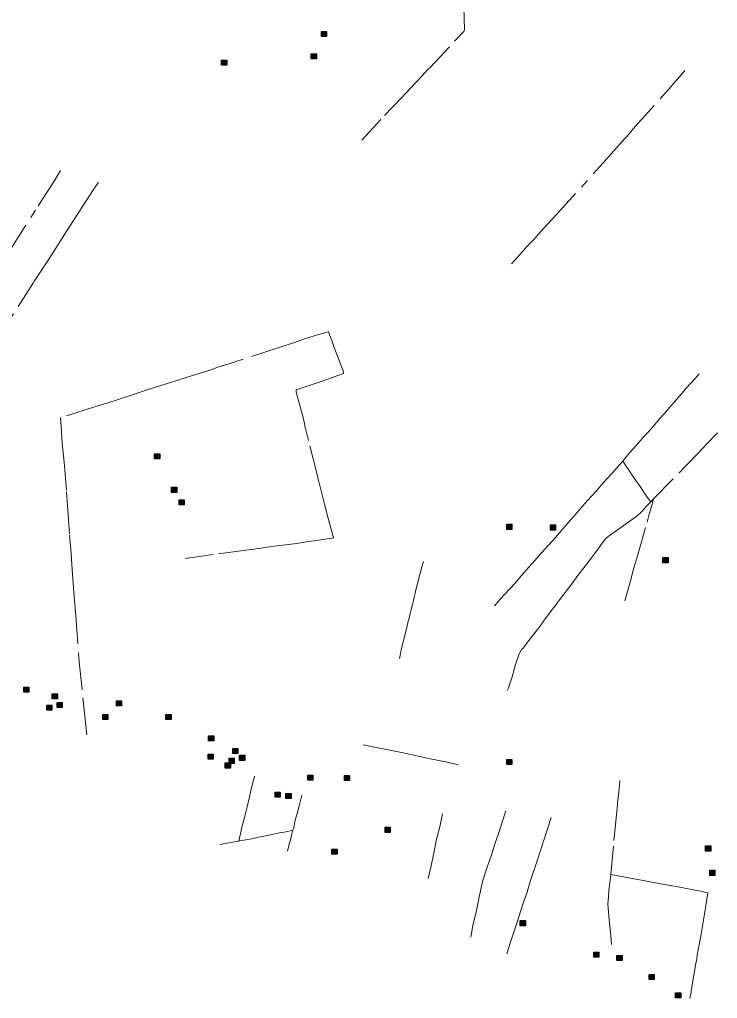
# Model space of a CAD drawing. Extents: x 393.5 to 446.9, y 8064.8 to 8120.4.
# Drawn here: x 438.96 to 446.87, y 8075.1 to 8086.18 of the extents above; entities that cross this region are included whole.
import ezdxf

# ---------------------------------------------------------------- set-up
doc = ezdxf.new("R2010")
doc.units = 0
doc.header["$LTSCALE"] = 0.064
doc.linetypes.add('DOT_DASHED', pattern=[7.7, 5, -1.2, 0.3, -1.2])
doc.layers.add('2', color=7, linetype='Continuous', lineweight=25)
doc.layers.add('22', color=7, linetype='DOT_DASHED', lineweight=13)

msp = doc.modelspace()

# ---------------------------------------------------------------- hatches: boundary and pattern name
at = {"layer": '2'}
for points in [[(442.3803, 8086.0481), (442.4383, 8086.0481), (442.4383, 8085.9901), (442.3803, 8085.9901)], [(441.2485, 8085.7241), (441.3065, 8085.7241), (441.3065, 8085.6661), (441.2485, 8085.6661)], [(442.2645, 8085.7944), (442.3225, 8085.7944), (442.3225, 8085.7364), (442.2645, 8085.7364)], [(440.4889, 8081.2635), (440.5469, 8081.2635), (440.5469, 8081.2055), (440.4889, 8081.2055)], [(440.6814, 8080.8847), (440.7394, 8080.8847), (440.7394, 8080.8267), (440.6814, 8080.8267)], [(440.7659, 8080.7443), (440.8239, 8080.7443), (440.8239, 8080.6863), (440.7659, 8080.6863)], [(444.4797, 8080.4655), (444.5377, 8080.4655), (444.5377, 8080.4075), (444.4797, 8080.4075)], [(444.9745, 8080.4582), (445.0325, 8080.4582), (445.0325, 8080.4002), (444.9745, 8080.4002)], [(446.2506, 8080.0881), (446.3086, 8080.0881), (446.3086, 8080.0301), (446.2506, 8080.0301)], [(439.0045, 8078.6224), (439.0625, 8078.6224), (439.0625, 8078.5644), (439.0045, 8078.5644)], [(439.3282, 8078.5457), (439.3862, 8078.5457), (439.3862, 8078.4877), (439.3282, 8078.4877)], [(439.2666, 8078.4177), (439.3246, 8078.4177), (439.3246, 8078.3597), (439.2666, 8078.3597)], [(439.3842, 8078.4484), (439.4422, 8078.4484), (439.4422, 8078.3904), (439.3842, 8078.3904)], [(440.0552, 8078.4666), (440.1132, 8078.4666), (440.1132, 8078.4086), (440.0552, 8078.4086)], [(439.901, 8078.3125), (439.959, 8078.3125), (439.959, 8078.2545), (439.901, 8078.2545)], [(440.6166, 8078.3122), (440.6746, 8078.3122), (440.6746, 8078.2542), (440.6166, 8078.2542)], [(441.1002, 8078.0702), (441.1582, 8078.0702), (441.1582, 8078.0122), (441.1002, 8078.0122)], [(441.0939, 8077.8636), (441.1519, 8077.8636), (441.1519, 8077.8056), (441.0939, 8077.8056)], [(441.3748, 8077.9271), (441.4328, 8077.9271), (441.4328, 8077.8691), (441.3748, 8077.8691)], [(441.4521, 8077.85), (441.5101, 8077.85), (441.5101, 8077.792), (441.4521, 8077.792)], [(441.2895, 8077.7624), (441.3475, 8077.7624), (441.3475, 8077.7044), (441.2895, 8077.7044)], [(441.3326, 8077.8148), (441.3906, 8077.8148), (441.3906, 8077.7568), (441.3326, 8077.7568)], [(444.4812, 8077.8025), (444.5392, 8077.8025), (444.5392, 8077.7445), (444.4812, 8077.7445)], [(442.2237, 8077.6246), (442.2817, 8077.6246), (442.2817, 8077.5666), (442.2237, 8077.5666)], [(442.639, 8077.6214), (442.697, 8077.6214), (442.697, 8077.5634), (442.639, 8077.5634)], [(441.8541, 8077.4313), (441.9121, 8077.4313), (441.9121, 8077.3733), (441.8541, 8077.3733)], [(441.9767, 8077.4161), (442.0347, 8077.4161), (442.0347, 8077.3581), (441.9767, 8077.3581)], [(443.1015, 8077.0342), (443.1595, 8077.0342), (443.1595, 8076.9762), (443.1015, 8076.9762)], [(442.4988, 8076.7859), (442.5568, 8076.7859), (442.5568, 8076.7279), (442.4988, 8076.7279)], [(446.7339, 8076.8224), (446.7919, 8076.8224), (446.7919, 8076.7644), (446.7339, 8076.7644)], [(446.7808, 8076.5473), (446.8388, 8076.5473), (446.8388, 8076.4893), (446.7808, 8076.4893)], [(444.6328, 8075.9773), (444.6908, 8075.9773), (444.6908, 8075.9193), (444.6328, 8075.9193)], [(445.4661, 8075.621), (445.5241, 8075.621), (445.5241, 8075.563), (445.4661, 8075.563)], [(445.7286, 8075.5814), (445.7866, 8075.5814), (445.7866, 8075.5234), (445.7286, 8075.5234)], [(446.094, 8075.3677), (446.152, 8075.3677), (446.152, 8075.3097), (446.094, 8075.3097)], [(446.3934, 8075.1605), (446.4514, 8075.1605), (446.4514, 8075.1025), (446.3934, 8075.1025)]]:
    msp.add_hatch(color=256, dxfattribs=at).paths.add_polyline_path(points)

# ---------------------------------------------------------------- linework, layer by layer
for points in [[(442.3803, 8086.0481), (442.4383, 8086.0481), (442.4383, 8085.9901), (442.3803, 8085.9901)], [(441.2485, 8085.7241), (441.3065, 8085.7241), (441.3065, 8085.6661), (441.2485, 8085.6661)], [(442.2645, 8085.7944), (442.3225, 8085.7944), (442.3225, 8085.7364), (442.2645, 8085.7364)], [(440.4889, 8081.2635), (440.5469, 8081.2635), (440.5469, 8081.2055), (440.4889, 8081.2055)], [(440.6814, 8080.8847), (440.7394, 8080.8847), (440.7394, 8080.8267), (440.6814, 8080.8267)], [(440.7659, 8080.7443), (440.8239, 8080.7443), (440.8239, 8080.6863), (440.7659, 8080.6863)], [(444.4797, 8080.4655), (444.5377, 8080.4655), (444.5377, 8080.4075), (444.4797, 8080.4075)], [(444.9745, 8080.4582), (445.0325, 8080.4582), (445.0325, 8080.4002), (444.9745, 8080.4002)], [(446.2506, 8080.0881), (446.3086, 8080.0881), (446.3086, 8080.0301), (446.2506, 8080.0301)], [(439.0045, 8078.6224), (439.0625, 8078.6224), (439.0625, 8078.5644), (439.0045, 8078.5644)], [(439.3282, 8078.5457), (439.3862, 8078.5457), (439.3862, 8078.4877), (439.3282, 8078.4877)], [(439.2666, 8078.4177), (439.3246, 8078.4177), (439.3246, 8078.3597), (439.2666, 8078.3597)], [(439.3842, 8078.4484), (439.4422, 8078.4484), (439.4422, 8078.3904), (439.3842, 8078.3904)], [(440.0552, 8078.4666), (440.1132, 8078.4666), (440.1132, 8078.4086), (440.0552, 8078.4086)], [(439.901, 8078.3125), (439.959, 8078.3125), (439.959, 8078.2545), (439.901, 8078.2545)], [(440.6166, 8078.3122), (440.6746, 8078.3122), (440.6746, 8078.2542), (440.6166, 8078.2542)], [(441.1002, 8078.0702), (441.1582, 8078.0702), (441.1582, 8078.0122), (441.1002, 8078.0122)], [(441.0939, 8077.8636), (441.1519, 8077.8636), (441.1519, 8077.8056), (441.0939, 8077.8056)], [(441.3748, 8077.9271), (441.4328, 8077.9271), (441.4328, 8077.8691), (441.3748, 8077.8691)], [(441.4521, 8077.85), (441.5101, 8077.85), (441.5101, 8077.792), (441.4521, 8077.792)], [(441.2895, 8077.7624), (441.3475, 8077.7624), (441.3475, 8077.7044), (441.2895, 8077.7044)], [(441.3326, 8077.8148), (441.3906, 8077.8148), (441.3906, 8077.7568), (441.3326, 8077.7568)], [(444.4812, 8077.8025), (444.5392, 8077.8025), (444.5392, 8077.7445), (444.4812, 8077.7445)], [(442.2237, 8077.6246), (442.2817, 8077.6246), (442.2817, 8077.5666), (442.2237, 8077.5666)], [(442.639, 8077.6214), (442.697, 8077.6214), (442.697, 8077.5634), (442.639, 8077.5634)], [(441.8541, 8077.4313), (441.9121, 8077.4313), (441.9121, 8077.3733), (441.8541, 8077.3733)], [(441.9767, 8077.4161), (442.0347, 8077.4161), (442.0347, 8077.3581), (441.9767, 8077.3581)], [(443.1015, 8077.0342), (443.1595, 8077.0342), (443.1595, 8076.9762), (443.1015, 8076.9762)], [(442.4988, 8076.7859), (442.5568, 8076.7859), (442.5568, 8076.7279), (442.4988, 8076.7279)], [(446.7339, 8076.8224), (446.7919, 8076.8224), (446.7919, 8076.7644), (446.7339, 8076.7644)], [(446.7808, 8076.5473), (446.8388, 8076.5473), (446.8388, 8076.4893), (446.7808, 8076.4893)], [(444.6328, 8075.9773), (444.6908, 8075.9773), (444.6908, 8075.9193), (444.6328, 8075.9193)], [(445.4661, 8075.621), (445.5241, 8075.621), (445.5241, 8075.563), (445.4661, 8075.563)], [(445.7286, 8075.5814), (445.7866, 8075.5814), (445.7866, 8075.5234), (445.7286, 8075.5234)], [(446.094, 8075.3677), (446.152, 8075.3677), (446.152, 8075.3097), (446.094, 8075.3097)], [(446.3934, 8075.1605), (446.4514, 8075.1605), (446.4514, 8075.1025), (446.3934, 8075.1025)]]:
    msp.add_lwpolyline(points, close=True, dxfattribs=at)
at = {"layer": '22'}
msp.add_line((445.7954, 8081.1795), (445.7955, 8081.1794), dxfattribs=at)
for points in [[(443.9997, 8086.0657), (444.0001, 8086.0662), (443.9936, 8086.3278), (443.9923, 8086.5714), (443.9905, 8086.7678), (443.9917, 8086.7966), (443.9929, 8086.8135), (443.993, 8086.815)], [(442.8366, 8084.8149), (443.0942, 8085.098), (443.2796, 8085.2889), (443.4521, 8085.4744), (443.5164, 8085.5429), (443.587, 8085.6164), (443.6115, 8085.6414), (443.8879, 8085.9385), (443.9687, 8086.0205), (443.9939, 8086.0486), (443.9997, 8086.0657)], [(446.368, 8085.4545), (446.4472, 8085.5421), (446.5003, 8085.6054)], [(444.5339, 8083.4164), (444.6098, 8083.5), (444.7164, 8083.6195), (444.7903, 8083.6951), (444.8928, 8083.8106), (445.0453, 8083.9742), (445.5728, 8084.5589), (445.6322, 8084.6266), (445.7881, 8084.8018), (445.8681, 8084.8893), (445.9371, 8084.972), (446.2426, 8085.3098), (446.3226, 8085.3974), (446.368, 8085.4545)], [(439.8506, 8084.3427), (439.7947, 8084.257), (439.7143, 8084.1286), (439.5969, 8083.9489), (439.4654, 8083.7478), (439.2959, 8083.4793), (439.1155, 8083.2032), (438.6734, 8082.5174), (438.5567, 8082.5877), (438.3251, 8082.7544), (438.3692, 8082.8293), (438.5496, 8083.1085), (438.6284, 8083.2277), (438.6741, 8083.2996), (438.7789, 8083.4655), (438.8593, 8083.5848), (439.1673, 8084.0721), (439.2761, 8084.2372), (439.3486, 8084.3535), (439.4092, 8084.4536), (439.4218, 8084.475)], [(442.4983, 8082.5478), (442.4873, 8082.574), (442.4596, 8082.6464), (442.4544, 8082.6464), (442.3347, 8082.6127), (442.189, 8082.5656), (442.0953, 8082.5319), (441.8907, 8082.4646), (441.3932, 8082.3035), (441.2043, 8082.2444)], [(442.6161, 8082.2259), (442.6123, 8082.2404), (442.5216, 8082.4781), (442.4983, 8082.5478)], [(441.2043, 8082.2444), (441.1139, 8082.2129), (440.9075, 8082.1473), (440.6075, 8082.0547), (440.4028, 8081.9891), (440.1924, 8081.9174), (439.9567, 8081.8406), (439.7963, 8081.7906), (439.4209, 8081.6736), (439.4284, 8081.5753), (439.4416, 8081.3845), (439.4625, 8081.1712), (439.4889, 8080.8384), (439.5001, 8080.6786), (439.5247, 8080.3424), (439.5419, 8080.1386)], [(442.1706, 8081.676), (442.0933, 8081.9637), (442.0915, 8081.9906), (442.1627, 8082.0108), (442.2875, 8082.0529), (442.409, 8082.095), (442.5252, 8082.1371), (442.631, 8082.1741), (442.6206, 8082.2212), (442.6161, 8082.2259)], [(446.499, 8081.9906), (446.5058, 8081.9987), (446.5738, 8082.0719), (446.6153, 8082.1183), (446.6619, 8082.1708)], [(445.7955, 8081.1794), (445.8202, 8081.2118), (445.8756, 8081.2778), (445.975, 8081.3876), (446.0392, 8081.4633), (446.0819, 8081.5109), (446.1386, 8081.5744), (446.2115, 8081.6586), (446.2732, 8081.7258), (446.3248, 8081.788), (446.4064, 8081.8839), (446.4568, 8081.9401), (446.4895, 8081.9791), (446.499, 8081.9906)], [(442.3284, 8081.0447), (442.234, 8081.4149), (442.1959, 8081.5647), (442.1837, 8081.6219), (442.1706, 8081.676)], [(446.1439, 8080.7527), (446.436, 8081.0504), (446.508, 8081.1229), (446.6525, 8081.2753), (446.7604, 8081.388), (446.8511, 8081.4813), (446.8682, 8081.5001)], [(444.3422, 8079.5413), (444.4063, 8079.6158), (444.5699, 8079.794), (444.6442, 8079.8819), (444.7958, 8080.051), (444.8776, 8080.145), (445.0317, 8080.3178), (445.1871, 8080.4967), (445.2513, 8080.5687), (445.3438, 8080.6743), (445.3903, 8080.7304), (445.5017, 8080.8494), (445.5319, 8080.8873), (445.6124, 8080.9776), (445.674, 8081.0448), (445.7602, 8081.1431), (445.7955, 8081.1794)], [(445.7955, 8081.1794), (445.9087, 8081.0122), (445.952, 8080.9517)], [(440.8354, 8080.0789), (441.2135, 8080.1311), (441.4641, 8080.1655), (441.6688, 8080.1925), (441.8422, 8080.2177), (442.0963, 8080.2489), (442.2108, 8080.2657), (442.3721, 8080.2893), (442.5169, 8080.312), (442.4649, 8080.5055), (442.419, 8080.6797), (442.3782, 8080.8438), (442.3487, 8080.9515), (442.3348, 8081.007), (442.3284, 8081.0447)], [(445.952, 8080.9517), (445.9832, 8080.9045), (446.0707, 8080.7746), (446.1124, 8080.7195), (446.1418, 8080.7505), (446.1439, 8080.7527)], [(444.668, 8079.0675), (444.6736, 8079.075), (444.7319, 8079.1512), (444.8275, 8079.2757), (444.8841, 8079.3514), (444.9055, 8079.3795), (445.0936, 8079.6297), (445.2282, 8079.8055), (445.2672, 8079.858), (445.2974, 8079.9008), (445.3123, 8079.9198), (445.3802, 8080.0074), (445.5073, 8080.1771), (445.5438, 8080.2259), (445.5966, 8080.2979), (445.6306, 8080.3284), (445.6444, 8080.337), (445.7748, 8080.4302), (445.958, 8080.5603), (445.9995, 8080.5994), (446.0675, 8080.6738), (446.0865, 8080.6922), (446.1124, 8080.7195), (446.1131, 8080.7202)], [(445.819, 8079.5981), (445.8425, 8079.6786), (445.8859, 8079.8385), (445.911, 8079.9317), (445.9362, 8080.0203), (445.9662, 8080.1212), (446.0704, 8080.4899), (446.0954, 8080.5794), (446.1189, 8080.668), (446.1341, 8080.7217), (446.1439, 8080.7527)], [(439.5419, 8080.1386), (439.5452, 8080.0655), (439.5531, 8079.9521), (439.571, 8079.6947), (439.5956, 8079.43), (439.6249, 8079.0038), (439.6346, 8078.9076), (439.6754, 8078.4987), (439.6871, 8078.3987), (439.7221, 8078.0449)], [(443.535, 8080.0445), (443.5192, 8079.9829), (443.447, 8079.7087)], [(443.447, 8079.7087), (443.4415, 8079.6828), (443.4319, 8079.6355), (443.4242, 8079.603), (443.4108, 8079.5584), (443.3946, 8079.4859), (443.3821, 8079.4386), (443.3727, 8079.4034)], [(443.3727, 8079.4034), (443.3638, 8079.3691), (443.3485, 8079.2968), (443.3371, 8079.2544), (443.278, 8079.0235), (443.2707, 8078.9803), (443.2643, 8078.9442)], [(444.4859, 8078.5817), (444.5015, 8078.6145), (444.5405, 8078.7391), (444.5808, 8078.877), (444.6198, 8079.0003), (444.6525, 8079.0504), (444.668, 8079.0675)], [(443.9314, 8077.7427), (443.7881, 8077.7751), (443.6135, 8077.8075), (443.3054, 8077.876), (443.0581, 8077.9256), (442.852, 8077.9694)], [(441.4418, 8076.8782), (441.4423, 8076.8805), (441.4675, 8076.977), (441.4826, 8077.0515), (441.5082, 8077.1451), (441.5338, 8077.2489), (441.5624, 8077.379), (441.5803, 8077.4456), (441.5984, 8077.5275), (441.6165, 8077.5933), (441.6195, 8077.6137)], [(445.7349, 8077.2881), (445.7362, 8077.3056), (445.7573, 8077.5089), (445.7634, 8077.5624)], [(442.1583, 8077.3966), (442.1508, 8077.3659), (442.1312, 8077.2913), (442.1222, 8077.2606), (442.1041, 8077.189), (442.08, 8077.1129), (442.0649, 8077.0325), (442.0568, 8076.9995)], [(445.6594, 8076.4999), (445.6943, 8076.8844), (445.7094, 8077.0274), (445.7245, 8077.1758), (445.7349, 8077.2881)], [(443.5888, 8076.4553), (443.6216, 8076.5963), (443.6497, 8076.726), (443.6849, 8076.8988), (443.7224, 8077.0398), (443.7505, 8077.1854)], [(444.0736, 8075.7904), (444.0783, 8075.8109), (444.0947, 8075.92), (444.1369, 8076.0929), (444.1674, 8076.243), (444.2038, 8076.4192), (444.253, 8076.5693), (444.3081, 8076.7229), (444.3526, 8076.8639), (444.4018, 8077.0095), (444.4628, 8077.1959), (444.4698, 8077.2187)], [(444.4793, 8075.6002), (444.5208, 8075.7311), (444.5928, 8075.9486), (444.6641, 8076.1642), (444.7096, 8076.2993), (444.7503, 8076.4298), (444.8258, 8076.6519), (444.9066, 8076.9122), (444.9834, 8077.145)], [(441.4393, 8076.8778), (441.4508, 8076.8812), (441.5005, 8076.887), (441.5894, 8076.9046), (441.6648, 8076.9221), (441.7687, 8076.9396), (441.9028, 8076.9718), (441.9571, 8076.9791), (442.0234, 8076.9937), (442.0548, 8076.9992), (442.0568, 8076.9995)], [(442.0568, 8076.9995), (442.049, 8076.9806), (442.0385, 8076.9353), (442.0234, 8076.8797), (442.0083, 8076.8256), (441.9963, 8076.7642)], [(441.2308, 8076.8373), (441.3287, 8076.8592), (441.3935, 8076.8695), (441.4393, 8076.8778), (441.4418, 8076.8782)], [(445.6594, 8076.4999), (445.6564, 8076.4688), (445.6379, 8076.3182)], [(445.6594, 8076.4999), (445.8239, 8076.4694), (446.1285, 8076.411), (446.2229, 8076.3926), (446.291, 8076.3816), (446.3505, 8076.3705)], [(445.6379, 8076.3182), (445.6336, 8076.2445), (445.6242, 8076.162), (445.6405, 8075.987), (445.6601, 8075.8069), (445.6676, 8075.7043)], [(446.3505, 8076.3705), (446.3808, 8076.3652), (446.6944, 8076.3047), (446.7586, 8076.2919), (446.7209, 8076.0489), (446.6754, 8075.7834), (446.6527, 8075.6646), (446.6383, 8075.5834)], [(446.6383, 8075.5834), (446.6342, 8075.5404), (446.6247, 8075.4909), (446.5832, 8075.2489), (446.568, 8075.1481), (446.5562, 8075.0953)]]:
    msp.add_lwpolyline(points, dxfattribs=at)

doc.saveas('drawing.dxf')
